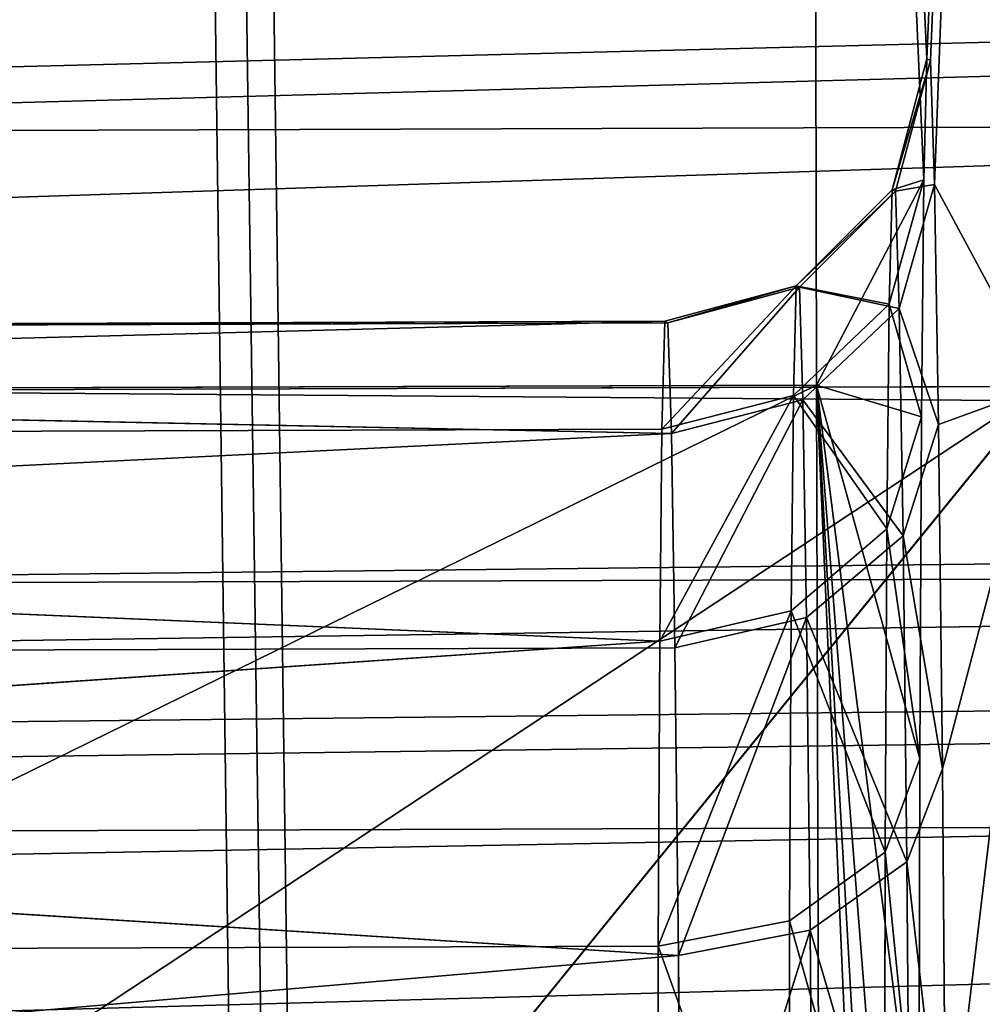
# Model space of a CAD drawing. Extents: x 0 to 230, y 0 to 588.
# Tile 208 of 383: x 117.86 to 118.96, y 212 to 213.13. Entities that reach past the tile are written whole.
import ezdxf

# ---------------------------------------------------------------- set-up
doc = ezdxf.new("R2010")
doc.units = 0
doc.header["$LTSCALE"] = 25.4
doc.layers.get('0').update_dxf_attribs({"color": 13, "linetype": 'CONTINUOUS'})

# ---------------------------------------------------------------- blocks, each defined once
blk = doc.blocks.new('VIPER-I-6512-6513_STL_3')
at = {"color": 250}
for p, q in [((-10.6788, 307.9464, 753.2454), (-8.5494, 150.2712, 503.9284)), ((-10.6788, 307.9464, 753.2454), (-8.5494, 150.2712, 503.9284)), ((-10.7161, 305.7591, 754.6284), (-8.5867, 148.0839, 505.3114)), ((-10.7161, 305.7591, 754.6284), (-8.5867, 148.0839, 505.3114)), ((-8.8991, 221.506, 653.6133), (-8.9051, 224.6596, 652.9694)), ((-8.8991, 221.506, 653.6133), (-8.9051, 224.6596, 652.9694)), ((-30.5379, 221.3482, 630.2403), (10.3301, 222.3745, 631.3436)), ((-30.5379, 221.3482, 630.2403), (10.3301, 222.3745, 631.3436)), ((-29.9886, 221.2799, 630.1967), (10.3301, 222.3745, 631.3436)), ((-29.9886, 221.2799, 630.1967), (10.3301, 222.3745, 631.3436)), ((10.3301, 222.3745, 631.3436), (-29.4859, 221.0807, 630.076)), ((10.3301, 222.3745, 631.3436), (-29.4859, 221.0807, 630.076)), ((-8.8128, 221.7286, 634.0484), (-8.7732, 221.8779, 634.065)), ((-8.8128, 221.7286, 634.0484), (-8.7732, 221.8779, 634.065)), ((-8.809, 221.7269, 633.455), (-8.7691, 221.876, 633.438)), ((-8.809, 221.7269, 633.455), (-8.7691, 221.876, 633.438)), ((-8.7768, 221.7401, 634.6767), (-8.7732, 221.8779, 634.065)), ((-8.7768, 221.7401, 634.6767), (-8.7732, 221.8779, 634.065)), ((-8.7732, 221.8779, 634.065), (-8.7691, 221.876, 633.438)), ((-8.7732, 221.8779, 634.065), (-8.7691, 221.876, 633.438)), ((-8.7691, 221.876, 633.438), (-8.7647, 221.7347, 632.8272)), ((-8.7691, 221.876, 633.438), (-8.7647, 221.7347, 632.8272)), ((-37.7035, 221.7064, 636.6526), (10.2952, 221.8612, 636.9647)), ((-37.7035, 221.7064, 636.6526), (10.2952, 221.8612, 636.9647)), ((-8.8162, 221.5983, 634.6273), (-8.7768, 221.7401, 634.6767)), ((-8.8162, 221.5983, 634.6273), (-8.7768, 221.7401, 634.6767)), ((-8.8048, 221.5932, 632.8769), (-8.7647, 221.7347, 632.8272)), ((-8.8048, 221.5932, 632.8769), (-8.7647, 221.7347, 632.8272)), ((-8.7796, 221.4697, 635.2424), (-8.7768, 221.7401, 634.6767)), ((-8.7796, 221.4697, 635.2424), (-8.7768, 221.7401, 634.6767)), ((-8.7647, 221.7347, 632.8272), (-8.7602, 221.461, 632.2631)), ((-8.7647, 221.7347, 632.8272), (-8.7602, 221.461, 632.2631)), ((-8.9222, 221.6191, 634.0357), (-8.8128, 221.7286, 634.0484)), ((-8.9222, 221.6191, 634.0357), (-8.8128, 221.7286, 634.0484)), ((-8.9185, 221.6175, 633.4669), (-8.809, 221.7269, 633.455)), ((-8.9185, 221.6175, 633.4669), (-8.809, 221.7269, 633.455)), ((-8.8162, 221.5983, 634.6273), (-8.8128, 221.7286, 634.0484)), ((-8.8162, 221.5983, 634.6273), (-8.8128, 221.7286, 634.0484)), ((-8.8128, 221.7286, 634.0484), (-8.809, 221.7269, 633.455)), ((-8.8128, 221.7286, 634.0484), (-8.809, 221.7269, 633.455)), ((-8.809, 221.7269, 633.455), (-8.8048, 221.5932, 632.8769)), ((-8.809, 221.7269, 633.455), (-8.8048, 221.5932, 632.8769)), ((-9.072, 221.5787, 634.0303), (-8.9222, 221.6191, 634.0357)), ((-9.072, 221.5787, 634.0303), (-8.9222, 221.6191, 634.0357)), ((-9.0684, 221.5771, 633.4706), (-8.9185, 221.6175, 633.4669)), ((-9.0684, 221.5771, 633.4706), (-8.9185, 221.6175, 633.4669)), ((-8.9254, 221.4942, 634.5906), (-8.9222, 221.6191, 634.0357)), ((-8.9254, 221.4942, 634.5906), (-8.9222, 221.6191, 634.0357)), ((-8.9222, 221.6191, 634.0357), (-8.9185, 221.6175, 633.4669)), ((-8.9222, 221.6191, 634.0357), (-8.9185, 221.6175, 633.4669)), ((-8.9185, 221.6175, 633.4669), (-8.9145, 221.4893, 632.9127)), ((-8.9185, 221.6175, 633.4669), (-8.9145, 221.4893, 632.9127)), ((-8.9254, 221.4942, 634.5906), (-8.8162, 221.5983, 634.6273)), ((-8.9254, 221.4942, 634.5906), (-8.8162, 221.5983, 634.6273)), ((-8.8188, 221.3423, 635.1627), (-8.8162, 221.5983, 634.6273)), ((-8.8188, 221.3423, 635.1627), (-8.8162, 221.5983, 634.6273)), ((-8.9145, 221.4893, 632.9127), (-8.8048, 221.5932, 632.8769)), ((-8.9145, 221.4893, 632.9127), (-8.8048, 221.5932, 632.8769)), ((-8.8048, 221.5932, 632.8769), (-8.8005, 221.3341, 632.343)), ((-8.8048, 221.5932, 632.8769), (-8.8005, 221.3341, 632.343)), ((-9.072, 221.5787, 634.0303), (-14.3751, 221.4386, 634.5421)), ((-9.072, 221.5787, 634.0303), (-14.3751, 221.4386, 634.5421)), ((-14.3683, 221.56, 633.4361), (-9.072, 221.5787, 634.0303)), ((-14.3683, 221.56, 633.4361), (-9.072, 221.5787, 634.0303)), ((-9.0684, 221.5771, 633.4706), (-14.3683, 221.56, 633.4361)), ((-9.0684, 221.5771, 633.4706), (-14.3683, 221.56, 633.4361)), ((-9.072, 221.5787, 634.0303), (-9.0752, 221.4557, 634.5765)), ((-9.072, 221.5787, 634.0303), (-9.0752, 221.4557, 634.5765)), ((-9.0684, 221.5771, 633.4706), (-9.072, 221.5787, 634.0303)), ((-9.0684, 221.5771, 633.4706), (-9.072, 221.5787, 634.0303)), ((-9.0644, 221.4509, 632.9252), (-9.0684, 221.5771, 633.4706)), ((-9.0644, 221.4509, 632.9252), (-9.0684, 221.5771, 633.4706)), ((-9.0644, 221.4509, 632.9252), (-14.3683, 221.56, 633.4361)), ((-9.0644, 221.4509, 632.9252), (-14.3683, 221.56, 633.4361)), ((-15.4989, 221.4847, 653.5704), (-8.8991, 221.506, 653.6133)), ((-15.4989, 221.4847, 653.5704), (-8.8991, 221.506, 653.6133)), ((-8.8896, 218.29, 653.7431), (-8.8991, 221.506, 653.6133)), ((-8.8896, 218.29, 653.7431), (-8.8991, 221.506, 653.6133)), ((10.3382, 221.5047, 630.5231), (-29.4859, 221.0807, 630.076)), ((10.3382, 221.5047, 630.5231), (-29.4859, 221.0807, 630.076)), ((10.3382, 221.5047, 630.5231), (-29.2586, 220.9354, 629.9968)), ((10.3382, 221.5047, 630.5231), (-29.2586, 220.9354, 629.9968)), ((-8.641, 221.5046, 613.9058), (-11.0938, 221.4967, 613.8898)), ((-8.641, 221.5046, 613.9058), (-11.0938, 221.4967, 613.8898)), ((-10.6617, 220.1699, 613.7762), (-8.641, 221.5046, 613.9058)), ((-10.6617, 220.1699, 613.7762), (-8.641, 221.5046, 613.9058)), ((-10.4905, 219.2312, 613.7485), (-8.641, 221.5046, 613.9058)), ((-10.4905, 219.2312, 613.7485), (-8.641, 221.5046, 613.9058)), ((-9.0752, 221.4557, 634.5765), (-8.9254, 221.4942, 634.5906)), ((-9.0752, 221.4557, 634.5765), (-8.9254, 221.4942, 634.5906)), ((-8.9279, 221.2489, 635.1038), (-8.9254, 221.4942, 634.5906)), ((-8.9279, 221.2489, 635.1038), (-8.9254, 221.4942, 634.5906)), ((-9.0644, 221.4509, 632.9252), (-8.9145, 221.4893, 632.9127)), ((-9.0644, 221.4509, 632.9252), (-8.9145, 221.4893, 632.9127)), ((-8.9145, 221.4893, 632.9127), (-8.9104, 221.241, 632.401)), ((-8.9145, 221.4893, 632.9127), (-8.9104, 221.241, 632.401)), ((-8.8188, 221.3423, 635.1627), (-8.7796, 221.4697, 635.2424)), ((-8.8188, 221.3423, 635.1627), (-8.7796, 221.4697, 635.2424)), ((-8.8005, 221.3341, 632.343), (-8.7602, 221.461, 632.2631)), ((-8.8005, 221.3341, 632.343), (-8.7602, 221.461, 632.2631)), ((-8.7815, 221.0802, 635.7338), (-8.7796, 221.4697, 635.2424)), ((-8.7815, 221.0802, 635.7338), (-8.7796, 221.4697, 635.2424)), ((-8.7602, 221.461, 632.2631), (-8.7557, 221.0687, 631.774)), ((-8.7602, 221.461, 632.2631), (-8.7557, 221.0687, 631.774)), ((-9.0752, 221.4557, 634.5765), (-14.3751, 221.4386, 634.5421)), ((-9.0752, 221.4557, 634.5765), (-14.3751, 221.4386, 634.5421)), ((-9.0644, 221.4509, 632.9252), (-14.3602, 221.1894, 632.387)), ((-9.0644, 221.4509, 632.9252), (-14.3602, 221.1894, 632.387)), ((-9.0752, 221.4557, 634.5765), (-9.0777, 221.2143, 635.0816)), ((-9.0752, 221.4557, 634.5765), (-9.0777, 221.2143, 635.0816)), ((-9.0604, 221.2065, 632.4215), (-9.0644, 221.4509, 632.9252)), ((-9.0604, 221.2065, 632.4215), (-9.0644, 221.4509, 632.9252)), ((-14.3751, 221.4386, 634.5421), (-9.0777, 221.2143, 635.0816)), ((-14.3751, 221.4386, 634.5421), (-9.0777, 221.2143, 635.0816)), ((-37.7044, 221.1911, 637.0378), (10.2944, 221.3459, 637.3499)), ((-37.7044, 221.1911, 637.0378), (10.2944, 221.3459, 637.3499)), ((10.2944, 221.3459, 637.3499), (-30.5821, 220.8916, 637.268)), ((10.2944, 221.3459, 637.3499), (-30.5821, 220.8916, 637.268)), ((-30.0343, 220.818, 637.3091), (10.2944, 221.3459, 637.3499)), ((-30.0343, 220.818, 637.3091), (10.2944, 221.3459, 637.3499)), ((-29.532, 220.6042, 637.4095), (10.2944, 221.3459, 637.3499)), ((-29.532, 220.6042, 637.4095), (10.2944, 221.3459, 637.3499)), ((-29.0969, 220.2631, 637.5375), (10.2944, 221.3459, 637.3499)), ((-29.0969, 220.2631, 637.5375), (10.2944, 221.3459, 637.3499)), ((-8.9279, 221.2489, 635.1038), (-8.8188, 221.3423, 635.1627)), ((-8.9279, 221.2489, 635.1038), (-8.8188, 221.3423, 635.1627)), ((-8.8207, 220.9737, 635.6277), (-8.8188, 221.3423, 635.1627)), ((-8.8207, 220.9737, 635.6277), (-8.8188, 221.3423, 635.1627)), ((-8.9104, 221.241, 632.401), (-8.8005, 221.3341, 632.343)), ((-8.9104, 221.241, 632.401), (-8.8005, 221.3341, 632.343)), ((-8.8005, 221.3341, 632.343), (-8.7963, 220.9628, 631.8801)), ((-8.8005, 221.3341, 632.343), (-8.7963, 220.9628, 631.8801)), ((-9.0777, 221.2143, 635.0816), (-8.9279, 221.2489, 635.1038)), ((-9.0777, 221.2143, 635.0816), (-8.9279, 221.2489, 635.1038)), ((-8.9297, 220.8955, 635.5496), (-8.9279, 221.2489, 635.1038)), ((-8.9297, 220.8955, 635.5496), (-8.9279, 221.2489, 635.1038)), ((-9.0604, 221.2065, 632.4215), (-8.9104, 221.241, 632.401)), ((-9.0604, 221.2065, 632.4215), (-8.9104, 221.241, 632.401)), ((-8.9104, 221.241, 632.401), (-8.9063, 220.885, 631.9573)), ((-8.9104, 221.241, 632.401), (-8.9063, 220.885, 631.9573)), ((-9.0777, 221.2143, 635.0816), (-14.3793, 220.8494, 635.4858)), ((-9.0777, 221.2143, 635.0816), (-14.3793, 220.8494, 635.4858)), ((-9.0777, 221.2143, 635.0816), (-9.0794, 220.8665, 635.5203)), ((-9.0777, 221.2143, 635.0816), (-9.0794, 220.8665, 635.5203)), ((-9.0604, 221.2065, 632.4215), (-14.3602, 221.1894, 632.387)), ((-9.0604, 221.2065, 632.4215), (-14.3602, 221.1894, 632.387)), ((-9.0564, 220.8562, 631.9849), (-9.0604, 221.2065, 632.4215)), ((-9.0564, 220.8562, 631.9849), (-9.0604, 221.2065, 632.4215)), ((-9.0564, 220.8562, 631.9849), (-14.3602, 221.1894, 632.387)), ((-9.0564, 220.8562, 631.9849), (-14.3602, 221.1894, 632.387)), ((-8.8207, 220.9737, 635.6277), (-8.7815, 221.0802, 635.7338)), ((-8.8207, 220.9737, 635.6277), (-8.7815, 221.0802, 635.7338)), ((-8.7825, 220.5912, 636.1261), (-8.7815, 221.0802, 635.7338)), ((-8.7825, 220.5912, 636.1261), (-8.7815, 221.0802, 635.7338)), ((-8.7963, 220.9628, 631.8801), (-8.7557, 221.0687, 631.774)), ((-8.7963, 220.9628, 631.8801), (-8.7557, 221.0687, 631.774)), ((-8.7557, 221.0687, 631.774), (-8.7516, 220.5773, 631.3846)), ((-8.7557, 221.0687, 631.774), (-8.7516, 220.5773, 631.3846)), ((10.3414, 221.0631, 630.2543), (-29.2586, 220.9354, 629.9968)), ((10.3414, 221.0631, 630.2543), (-29.2586, 220.9354, 629.9968)), ((-8.9297, 220.8955, 635.5496), (-8.8207, 220.9737, 635.6277)), ((-8.9297, 220.8955, 635.5496), (-8.8207, 220.9737, 635.6277)), ((-8.8216, 220.5108, 635.9991), (-8.8207, 220.9737, 635.6277)), ((-8.8216, 220.5108, 635.9991), (-8.8207, 220.9737, 635.6277)), ((-8.9063, 220.885, 631.9573), (-8.7963, 220.9628, 631.8801)), ((-8.9063, 220.885, 631.9573), (-8.7963, 220.9628, 631.8801)), ((-8.7963, 220.9628, 631.8801), (-8.7924, 220.4978, 631.5115)), ((-8.7963, 220.9628, 631.8801), (-8.7924, 220.4978, 631.5115)), ((-9.0794, 220.8665, 635.5203), (-8.9297, 220.8955, 635.5496)), ((-9.0794, 220.8665, 635.5203), (-8.9297, 220.8955, 635.5496)), ((-8.9306, 220.4518, 635.9055), (-8.9297, 220.8955, 635.5496)), ((-8.9306, 220.4518, 635.9055), (-8.9297, 220.8955, 635.5496)), ((-9.0564, 220.8562, 631.9849), (-8.9063, 220.885, 631.9573)), ((-9.0564, 220.8562, 631.9849), (-8.9063, 220.885, 631.9573)), ((-8.9063, 220.885, 631.9573), (-8.9026, 220.4393, 631.6039)), ((-8.9063, 220.885, 631.9573), (-8.9026, 220.4393, 631.6039)), ((-9.0794, 220.8665, 635.5203), (-14.3793, 220.8494, 635.4858)), ((-9.0794, 220.8665, 635.5203), (-14.3793, 220.8494, 635.4858)), ((-9.0794, 220.8665, 635.5203), (-9.0803, 220.4298, 635.8706)), ((-9.0794, 220.8665, 635.5203), (-9.0803, 220.4298, 635.8706)), ((-14.3526, 220.4004, 631.6027), (-9.0564, 220.8562, 631.9849)), ((-14.3526, 220.4004, 631.6027), (-9.0564, 220.8562, 631.9849)), ((-9.0527, 220.4175, 631.6371), (-9.0564, 220.8562, 631.9849)), ((-9.0527, 220.4175, 631.6371), (-9.0564, 220.8562, 631.9849))]:
    blk.add_line(p, q, dxfattribs=at)
at = {"color": 7}
mesh = blk.add_polyface(dxfattribs=at)
corners = [(-9.811, 152.1763, 502.7127), (-10.6788, 307.9464, 753.2454), (-8.5494, 150.2712, 503.9284), (-11.9404, 309.8515, 752.0298)]
mesh.append_faces([[corners[k] for k in face] for face in [(0, 1, 2), (1, 0, 3)]], dxfattribs={"vtx0": -1, "color": 7})
mesh = blk.add_polyface(dxfattribs=at)
corners = [(-11.7319, 307.7176, 753.3811), (-10.59, 151.5336, 503.1125), (-9.6025, 150.0424, 504.0641), (-12.7194, 309.2088, 752.4296)]
mesh.append_faces([[corners[k] for k in face] for face in [(0, 1, 2), (1, 0, 3)]], dxfattribs={"vtx0": -1, "color": 7})
mesh = blk.add_polyface(dxfattribs=at)
corners = [(-8.5494, 150.2712, 503.9284), (-10.7161, 305.7591, 754.6284), (-8.5867, 148.0839, 505.3114), (-10.6788, 307.9464, 753.2454)]
mesh.append_faces([[corners[k] for k in face] for face in [(0, 1, 2), (1, 0, 3)]], dxfattribs={"vtx0": -1, "color": 7})
mesh = blk.add_polyface(dxfattribs=at)
corners = [(-11.7611, 306.0054, 754.4637), (-9.6025, 150.0424, 504.0641), (-9.6317, 148.3302, 505.1467), (-11.7319, 307.7176, 753.3811)]
mesh.append_faces([[corners[k] for k in face] for face in [(0, 1, 2), (1, 0, 3)]], dxfattribs={"vtx0": -1, "color": 7})
mesh = blk.add_polyface(dxfattribs=at)
corners = [(-12.7992, 304.531, 755.3873), (-9.6317, 148.3302, 505.1467), (-10.6698, 146.8558, 506.0703), (-11.7611, 306.0054, 754.4637)]
mesh.append_faces([[corners[k] for k in face] for face in [(0, 1, 2), (1, 0, 3)]], dxfattribs={"vtx0": -1, "color": 7})
mesh = blk.add_polyface(dxfattribs=at)
corners = [(-8.5867, 148.0839, 505.3114), (-12.0423, 303.8755, 755.8083), (-9.9129, 146.2003, 506.4913), (-10.7161, 305.7591, 754.6284)]
mesh.append_faces([[corners[k] for k in face] for face in [(0, 1, 2), (1, 0, 3)]], dxfattribs={"vtx0": -1, "color": 7})
mesh = blk.add_polyface(dxfattribs=at)
corners = [(-8.6685, 199.6757, 628.9745), (-8.7084, 199.1596, 635.3701), (-8.6875, 199.1595, 632.1515), (-8.7307, 199.676, 638.547), (-8.652, 200.6948, 625.9216), (-8.7539, 200.6954, 641.5999), (-8.6383, 202.1905, 623.0715), (-8.7772, 202.1912, 644.4497), (-8.6278, 204.124, 620.4984), (-8.8002, 204.1249, 647.0227), (-8.6208, 206.4452, 618.2686), (-8.8222, 206.4463, 649.2522), (-8.6174, 209.094, 616.4401), (-8.8426, 209.0952, 651.0804), (-8.6178, 212.0019, 615.0602), (-8.861, 212.0032, 652.46), (-8.622, 215.0934, 614.1646), (-8.8767, 215.0948, 653.3553), (-8.7513, 216.3113, 633.4543), (-8.6297, 218.2886, 613.7764), (-8.7478, 216.449, 632.8427), (-8.745, 216.7194, 632.277), (-8.743, 217.1089, 631.7856), (-8.742, 217.598, 631.3933), (-8.7421, 218.1621, 631.1196), (-8.7431, 218.773, 630.9783), (-8.641, 221.5046, 613.9058), (-8.7451, 219.4, 630.9764), (-8.748, 220.0117, 631.1142), (-8.7516, 220.5773, 631.3846), (-8.7557, 221.0687, 631.774), (-8.7602, 221.461, 632.2631), (-8.7647, 221.7347, 632.8272), (-8.6553, 224.6582, 614.5494), (-8.7691, 221.876, 633.438), (-8.7732, 221.8779, 634.065), (-8.7554, 216.3131, 634.0814), (-8.8896, 218.29, 653.7431), (-8.7598, 216.4544, 634.6922), (-8.7644, 216.7281, 635.2563), (-8.7688, 217.1205, 635.7454), (-8.7729, 217.6118, 636.1348), (-8.7765, 218.1775, 636.4052), (-8.7794, 218.7892, 636.543), (-8.8991, 221.506, 653.6133), (-8.7814, 219.4162, 636.5411), (-8.7824, 220.0271, 636.3998), (-8.7825, 220.5912, 636.1261), (-8.7815, 221.0802, 635.7338), (-8.7796, 221.4697, 635.2424), (-8.7768, 221.7401, 634.6767), (-8.9051, 224.6596, 652.9694), (-8.6724, 227.6678, 615.6906), (-8.9074, 227.669, 651.8278), (-8.6919, 230.4552, 617.2997), (-8.9059, 230.4564, 650.2184), (-8.7132, 232.9485, 619.3352), (-8.9007, 232.9495, 648.1827), (-8.7357, 235.0829, 621.7442), (-8.8919, 235.0838, 645.7734), (-8.7473, 235.9979, 623.0696), (-8.8798, 236.8039, 643.053), (-8.7589, 236.8033, 624.4644), (-8.7823, 238.065, 627.4254), (-8.8646, 238.0654, 640.0919), (-8.8051, 238.8354, 630.5504), (-8.8468, 238.8356, 636.9667), (-8.8268, 239.0945, 633.7586)]
mesh.append_faces([[corners[k] for k in face] for face in [(0, 1, 2), (66, 65, 67)]], dxfattribs={"vtx0": -1, "color": 7})
mesh.append_faces([[corners[k] for k in face] for face in [(1, 0, 3), (3, 4, 5), (5, 6, 7), (7, 8, 9), (9, 10, 11), (11, 12, 13), (13, 14, 15), (15, 16, 17), (18, 19, 20), (20, 19, 21), (21, 19, 22), (22, 19, 23), (23, 19, 24), (24, 19, 25), (25, 26, 27), (27, 26, 28), (28, 26, 29), (29, 26, 30), (30, 26, 31), (31, 26, 32), (32, 33, 34), (34, 33, 35), (17, 36, 37), (36, 17, 18), (37, 43, 44), (44, 50, 51), (51, 52, 53), (53, 54, 55), (55, 56, 57), (57, 58, 59), (59, 60, 61), (61, 63, 64), (64, 65, 66)]], dxfattribs={"vtx0": -1, "vtx1": -1, "color": 7})
mesh.append_faces([[corners[k] for k in face] for face in [(17, 16, 18), (51, 35, 33)]], dxfattribs={"vtx0": -1, "vtx1": -1, "vtx2": -1, "color": 7})
mesh.append_faces([[corners[k] for k in face] for face in [(3, 0, 4), (5, 4, 6), (7, 6, 8), (9, 8, 10), (11, 10, 12), (13, 12, 14), (15, 14, 16), (18, 16, 19), (25, 19, 26), (32, 26, 33), (37, 36, 38), (37, 38, 39), (37, 39, 40), (37, 40, 41), (37, 41, 42), (37, 42, 43), (44, 43, 45), (44, 45, 46), (44, 46, 47), (44, 47, 48), (44, 48, 49), (44, 49, 50), (51, 50, 35), (51, 33, 52), (53, 52, 54), (55, 54, 56), (57, 56, 58), (59, 58, 60), (61, 60, 62), (61, 62, 63), (64, 63, 65)]], dxfattribs={"vtx0": -1, "vtx2": -1, "color": 7})
mesh = blk.add_polyface(dxfattribs=at)
corners = [(-15.4989, 221.4847, 653.5704), (-8.9051, 224.6596, 652.9694), (-15.5049, 224.6383, 652.9265), (-8.8991, 221.506, 653.6133)]
mesh.append_faces([[corners[k] for k in face] for face in [(0, 1, 2), (1, 0, 3)]], dxfattribs={"vtx0": -1, "color": 7})
mesh = blk.add_polyface(dxfattribs=at)
corners = [(-8.6553, 224.6582, 614.5494), (-11.0938, 221.4967, 613.8898), (-11.3285, 222.0165, 613.9585)]
mesh.append_faces([[corners[k] for k in face] for face in [(0, 1, 2)]], dxfattribs={"color": 7})
mesh = blk.add_polyface(dxfattribs=at)
corners = [(-8.641, 221.5046, 613.9058), (-11.0938, 221.4967, 613.8898), (-8.6553, 224.6582, 614.5494)]
mesh.append_faces([[corners[k] for k in face] for face in [(0, 1, 2)]], dxfattribs={"color": 7})
mesh = blk.add_polyface(dxfattribs=at)
corners = [(-37.7035, 221.7064, 636.6526), (10.2982, 222.5664, 636.1595), (-37.7006, 222.4116, 635.8475), (10.2952, 221.8612, 636.9647)]
mesh.append_faces([[corners[k] for k in face] for face in [(0, 1, 2), (1, 0, 3)]], dxfattribs={"vtx0": -1, "color": 7})
mesh = blk.add_polyface(dxfattribs=at)
corners = [(10.3301, 222.3745, 631.3436), (-30.5379, 221.3482, 630.2403), (-37.6686, 222.2197, 631.0316)]
mesh.append_faces([[corners[k] for k in face] for face in [(0, 1, 2)]], dxfattribs={"color": 7})
mesh = blk.add_polyface(dxfattribs=at)
corners = [(10.3301, 222.3745, 631.3436), (-29.9886, 221.2799, 630.1967), (-30.5379, 221.3482, 630.2403)]
mesh.append_faces([[corners[k] for k in face] for face in [(0, 1, 2)]], dxfattribs={"color": 7})
mesh = blk.add_polyface(dxfattribs=at)
corners = [(10.3301, 222.3745, 631.3436), (-29.4859, 221.0807, 630.076), (-29.9886, 221.2799, 630.1967)]
mesh.append_faces([[corners[k] for k in face] for face in [(0, 1, 2)]], dxfattribs={"color": 7})
mesh = blk.add_polyface(dxfattribs=at)
corners = [(10.3382, 221.5047, 630.5231), (-29.4859, 221.0807, 630.076), (10.3301, 222.3745, 631.3436)]
mesh.append_faces([[corners[k] for k in face] for face in [(0, 1, 2)]], dxfattribs={"color": 7})
mesh = blk.add_polyface(dxfattribs=at)
corners = [(-8.8128, 221.7286, 634.0484), (-8.7768, 221.7401, 634.6767), (-8.8162, 221.5983, 634.6273), (-8.7732, 221.8779, 634.065)]
mesh.append_faces([[corners[k] for k in face] for face in [(0, 1, 2), (1, 0, 3)]], dxfattribs={"vtx0": -1, "color": 7})
mesh = blk.add_polyface(dxfattribs=at)
corners = [(-8.7691, 221.876, 633.438), (-8.8128, 221.7286, 634.0484), (-8.809, 221.7269, 633.455), (-8.7732, 221.8779, 634.065)]
mesh.append_faces([[corners[k] for k in face] for face in [(0, 1, 2), (1, 0, 3)]], dxfattribs={"vtx0": -1, "color": 7})
mesh = blk.add_polyface(dxfattribs=at)
corners = [(-8.7647, 221.7347, 632.8272), (-8.809, 221.7269, 633.455), (-8.8048, 221.5932, 632.8769), (-8.7691, 221.876, 633.438)]
mesh.append_faces([[corners[k] for k in face] for face in [(0, 1, 2), (1, 0, 3)]], dxfattribs={"vtx0": -1, "color": 7})
mesh = blk.add_polyface(dxfattribs=at)
corners = [(10.2944, 221.3459, 637.3499), (-37.7035, 221.7064, 636.6526), (-37.7044, 221.1911, 637.0378), (10.2952, 221.8612, 636.9647)]
mesh.append_faces([[corners[k] for k in face] for face in [(0, 1, 2), (1, 0, 3)]], dxfattribs={"vtx0": -1, "color": 7})
mesh = blk.add_polyface(dxfattribs=at)
corners = [(-8.8162, 221.5983, 634.6273), (-8.7796, 221.4697, 635.2424), (-8.8188, 221.3423, 635.1627), (-8.7768, 221.7401, 634.6767)]
mesh.append_faces([[corners[k] for k in face] for face in [(0, 1, 2), (1, 0, 3)]], dxfattribs={"vtx0": -1, "color": 7})
mesh = blk.add_polyface(dxfattribs=at)
corners = [(-8.7602, 221.461, 632.2631), (-8.8048, 221.5932, 632.8769), (-8.8005, 221.3341, 632.343), (-8.7647, 221.7347, 632.8272)]
mesh.append_faces([[corners[k] for k in face] for face in [(0, 1, 2), (1, 0, 3)]], dxfattribs={"vtx0": -1, "color": 7})
mesh = blk.add_polyface(dxfattribs=at)
corners = [(-8.9222, 221.6191, 634.0357), (-8.8162, 221.5983, 634.6273), (-8.9254, 221.4942, 634.5906), (-8.8128, 221.7286, 634.0484)]
mesh.append_faces([[corners[k] for k in face] for face in [(0, 1, 2), (1, 0, 3)]], dxfattribs={"vtx0": -1, "color": 7})
mesh = blk.add_polyface(dxfattribs=at)
corners = [(-8.809, 221.7269, 633.455), (-8.9222, 221.6191, 634.0357), (-8.9185, 221.6175, 633.4669), (-8.8128, 221.7286, 634.0484)]
mesh.append_faces([[corners[k] for k in face] for face in [(0, 1, 2), (1, 0, 3)]], dxfattribs={"vtx0": -1, "color": 7})
mesh = blk.add_polyface(dxfattribs=at)
corners = [(-8.8048, 221.5932, 632.8769), (-8.9185, 221.6175, 633.4669), (-8.9145, 221.4893, 632.9127), (-8.809, 221.7269, 633.455)]
mesh.append_faces([[corners[k] for k in face] for face in [(0, 1, 2), (1, 0, 3)]], dxfattribs={"vtx0": -1, "color": 7})
mesh = blk.add_polyface(dxfattribs=at)
corners = [(-8.9222, 221.6191, 634.0357), (-9.0752, 221.4557, 634.5765), (-9.072, 221.5787, 634.0303), (-8.9254, 221.4942, 634.5906)]
mesh.append_faces([[corners[k] for k in face] for face in [(0, 1, 2), (1, 0, 3)]], dxfattribs={"vtx0": -1, "color": 7})
mesh = blk.add_polyface(dxfattribs=at)
corners = [(-8.9222, 221.6191, 634.0357), (-9.0684, 221.5771, 633.4706), (-8.9185, 221.6175, 633.4669), (-9.072, 221.5787, 634.0303)]
mesh.append_faces([[corners[k] for k in face] for face in [(0, 1, 2), (1, 0, 3)]], dxfattribs={"vtx0": -1, "color": 7})
mesh = blk.add_polyface(dxfattribs=at)
corners = [(-8.9185, 221.6175, 633.4669), (-9.0644, 221.4509, 632.9252), (-8.9145, 221.4893, 632.9127), (-9.0684, 221.5771, 633.4706)]
mesh.append_faces([[corners[k] for k in face] for face in [(0, 1, 2), (1, 0, 3)]], dxfattribs={"vtx0": -1, "color": 7})
mesh = blk.add_polyface(dxfattribs=at)
corners = [(-8.9254, 221.4942, 634.5906), (-8.8188, 221.3423, 635.1627), (-8.9279, 221.2489, 635.1038), (-8.8162, 221.5983, 634.6273)]
mesh.append_faces([[corners[k] for k in face] for face in [(0, 1, 2), (1, 0, 3)]], dxfattribs={"vtx0": -1, "color": 7})
mesh = blk.add_polyface(dxfattribs=at)
corners = [(-8.8005, 221.3341, 632.343), (-8.9145, 221.4893, 632.9127), (-8.9104, 221.241, 632.401), (-8.8048, 221.5932, 632.8769)]
mesh.append_faces([[corners[k] for k in face] for face in [(0, 1, 2), (1, 0, 3)]], dxfattribs={"vtx0": -1, "color": 7})
mesh = blk.add_polyface(dxfattribs=at)
corners = [(-14.3751, 221.4386, 634.5421), (-14.3683, 221.56, 633.4361), (-9.072, 221.5787, 634.0303)]
mesh.append_faces([[corners[k] for k in face] for face in [(0, 1, 2)]], dxfattribs={"color": 7})
mesh = blk.add_polyface(dxfattribs=at)
corners = [(-9.0752, 221.4557, 634.5765), (-14.3751, 221.4386, 634.5421), (-9.072, 221.5787, 634.0303)]
mesh.append_faces([[corners[k] for k in face] for face in [(0, 1, 2)]], dxfattribs={"color": 7})
mesh = blk.add_polyface(dxfattribs=at)
corners = [(-9.072, 221.5787, 634.0303), (-14.3683, 221.56, 633.4361), (-9.0684, 221.5771, 633.4706)]
mesh.append_faces([[corners[k] for k in face] for face in [(0, 1, 2)]], dxfattribs={"color": 7})
mesh = blk.add_polyface(dxfattribs=at)
corners = [(-9.0684, 221.5771, 633.4706), (-14.3683, 221.56, 633.4361), (-9.0644, 221.4509, 632.9252)]
mesh.append_faces([[corners[k] for k in face] for face in [(0, 1, 2)]], dxfattribs={"color": 7})
mesh = blk.add_polyface(dxfattribs=at)
corners = [(-14.3683, 221.56, 633.4361), (-14.3602, 221.1894, 632.387), (-9.0644, 221.4509, 632.9252)]
mesh.append_faces([[corners[k] for k in face] for face in [(0, 1, 2)]], dxfattribs={"color": 7})
mesh = blk.add_polyface(dxfattribs=at)
corners = [(-15.4894, 218.2687, 653.7002), (-8.8991, 221.506, 653.6133), (-15.4989, 221.4847, 653.5704), (-8.8896, 218.29, 653.7431)]
mesh.append_faces([[corners[k] for k in face] for face in [(0, 1, 2), (1, 0, 3)]], dxfattribs={"vtx0": -1, "color": 7})
mesh = blk.add_polyface(dxfattribs=at)
corners = [(10.3382, 221.5047, 630.5231), (-29.2586, 220.9354, 629.9968), (-29.4859, 221.0807, 630.076)]
mesh.append_faces([[corners[k] for k in face] for face in [(0, 1, 2)]], dxfattribs={"color": 7})
mesh = blk.add_polyface(dxfattribs=at)
corners = [(10.3414, 221.0631, 630.2543), (-29.2586, 220.9354, 629.9968), (10.3382, 221.5047, 630.5231)]
mesh.append_faces([[corners[k] for k in face] for face in [(0, 1, 2)]], dxfattribs={"color": 7})
mesh = blk.add_polyface(dxfattribs=at)
corners = [(-8.641, 221.5046, 613.9058), (-10.6617, 220.1699, 613.7762), (-11.0938, 221.4967, 613.8898)]
mesh.append_faces([[corners[k] for k in face] for face in [(0, 1, 2)]], dxfattribs={"color": 7})
mesh = blk.add_polyface(dxfattribs=at)
corners = [(-8.641, 221.5046, 613.9058), (-10.4905, 219.2312, 613.7485), (-10.6617, 220.1699, 613.7762)]
mesh.append_faces([[corners[k] for k in face] for face in [(0, 1, 2)]], dxfattribs={"color": 7})
mesh = blk.add_polyface(dxfattribs=at)
corners = [(-8.6297, 218.2886, 613.7764), (-10.4905, 219.2312, 613.7485), (-8.641, 221.5046, 613.9058)]
mesh.append_faces([[corners[k] for k in face] for face in [(0, 1, 2)]], dxfattribs={"color": 7})
mesh = blk.add_polyface(dxfattribs=at)
corners = [(-8.9254, 221.4942, 634.5906), (-9.0777, 221.2143, 635.0816), (-9.0752, 221.4557, 634.5765), (-8.9279, 221.2489, 635.1038)]
mesh.append_faces([[corners[k] for k in face] for face in [(0, 1, 2), (1, 0, 3)]], dxfattribs={"vtx0": -1, "color": 7})
mesh = blk.add_polyface(dxfattribs=at)
corners = [(-8.9145, 221.4893, 632.9127), (-9.0604, 221.2065, 632.4215), (-8.9104, 221.241, 632.401), (-9.0644, 221.4509, 632.9252)]
mesh.append_faces([[corners[k] for k in face] for face in [(0, 1, 2), (1, 0, 3)]], dxfattribs={"vtx0": -1, "color": 7})
mesh = blk.add_polyface(dxfattribs=at)
corners = [(-8.8188, 221.3423, 635.1627), (-8.7815, 221.0802, 635.7338), (-8.8207, 220.9737, 635.6277), (-8.7796, 221.4697, 635.2424)]
mesh.append_faces([[corners[k] for k in face] for face in [(0, 1, 2), (1, 0, 3)]], dxfattribs={"vtx0": -1, "color": 7})
mesh = blk.add_polyface(dxfattribs=at)
corners = [(-8.7557, 221.0687, 631.774), (-8.8005, 221.3341, 632.343), (-8.7963, 220.9628, 631.8801), (-8.7602, 221.461, 632.2631)]
mesh.append_faces([[corners[k] for k in face] for face in [(0, 1, 2), (1, 0, 3)]], dxfattribs={"vtx0": -1, "color": 7})
mesh = blk.add_polyface(dxfattribs=at)
corners = [(-9.0777, 221.2143, 635.0816), (-14.3751, 221.4386, 634.5421), (-9.0752, 221.4557, 634.5765)]
mesh.append_faces([[corners[k] for k in face] for face in [(0, 1, 2)]], dxfattribs={"color": 7})
mesh = blk.add_polyface(dxfattribs=at)
corners = [(-9.0644, 221.4509, 632.9252), (-14.3602, 221.1894, 632.387), (-9.0604, 221.2065, 632.4215)]
mesh.append_faces([[corners[k] for k in face] for face in [(0, 1, 2)]], dxfattribs={"color": 7})
mesh = blk.add_polyface(dxfattribs=at)
corners = [(-14.3793, 220.8494, 635.4858), (-14.3751, 221.4386, 634.5421), (-9.0777, 221.2143, 635.0816)]
mesh.append_faces([[corners[k] for k in face] for face in [(0, 1, 2)]], dxfattribs={"color": 7})
mesh = blk.add_polyface(dxfattribs=at)
corners = [(10.2944, 221.3459, 637.3499), (-37.7044, 221.1911, 637.0378), (-30.5821, 220.8916, 637.268)]
mesh.append_faces([[corners[k] for k in face] for face in [(0, 1, 2)]], dxfattribs={"color": 7})
mesh = blk.add_polyface(dxfattribs=at)
corners = [(10.2944, 221.3459, 637.3499), (-30.5821, 220.8916, 637.268), (-30.0343, 220.818, 637.3091)]
mesh.append_faces([[corners[k] for k in face] for face in [(0, 1, 2)]], dxfattribs={"color": 7})
mesh = blk.add_polyface(dxfattribs=at)
corners = [(10.2944, 221.3459, 637.3499), (-30.0343, 220.818, 637.3091), (-29.532, 220.6042, 637.4095)]
mesh.append_faces([[corners[k] for k in face] for face in [(0, 1, 2)]], dxfattribs={"color": 7})
mesh = blk.add_polyface(dxfattribs=at)
corners = [(10.2944, 221.3459, 637.3499), (-29.532, 220.6042, 637.4095), (-29.0969, 220.2631, 637.5375)]
mesh.append_faces([[corners[k] for k in face] for face in [(0, 1, 2)]], dxfattribs={"color": 7})
mesh = blk.add_polyface(dxfattribs=at)
corners = [(10.2944, 221.3459, 637.3499), (-29.0969, 220.2631, 637.5375), (-28.7633, 219.8224, 637.6525)]
mesh.append_faces([[corners[k] for k in face] for face in [(0, 1, 2)]], dxfattribs={"color": 7})
mesh = blk.add_polyface(dxfattribs=at)
corners = [(10.2944, 221.3459, 637.3499), (-28.7633, 219.8224, 637.6525), (10.2943, 221.2593, 637.4031)]
mesh.append_faces([[corners[k] for k in face] for face in [(0, 1, 2)]], dxfattribs={"color": 7})
mesh = blk.add_polyface(dxfattribs=at)
corners = [(-8.9279, 221.2489, 635.1038), (-8.8207, 220.9737, 635.6277), (-8.9297, 220.8955, 635.5496), (-8.8188, 221.3423, 635.1627)]
mesh.append_faces([[corners[k] for k in face] for face in [(0, 1, 2), (1, 0, 3)]], dxfattribs={"vtx0": -1, "color": 7})
mesh = blk.add_polyface(dxfattribs=at)
corners = [(-8.7963, 220.9628, 631.8801), (-8.9104, 221.241, 632.401), (-8.9063, 220.885, 631.9573), (-8.8005, 221.3341, 632.343)]
mesh.append_faces([[corners[k] for k in face] for face in [(0, 1, 2), (1, 0, 3)]], dxfattribs={"vtx0": -1, "color": 7})
mesh = blk.add_polyface(dxfattribs=at)
corners = [(10.2944, 220.5882, 637.7255), (10.2943, 221.2593, 637.4031), (-28.7633, 219.8224, 637.6525)]
mesh.append_faces([[corners[k] for k in face] for face in [(0, 1, 2)]], dxfattribs={"color": 7})
mesh = blk.add_polyface(dxfattribs=at)
corners = [(-8.9279, 221.2489, 635.1038), (-9.0794, 220.8665, 635.5203), (-9.0777, 221.2143, 635.0816), (-8.9297, 220.8955, 635.5496)]
mesh.append_faces([[corners[k] for k in face] for face in [(0, 1, 2), (1, 0, 3)]], dxfattribs={"vtx0": -1, "color": 7})
mesh = blk.add_polyface(dxfattribs=at)
corners = [(-8.9104, 221.241, 632.401), (-9.0564, 220.8562, 631.9849), (-8.9063, 220.885, 631.9573), (-9.0604, 221.2065, 632.4215)]
mesh.append_faces([[corners[k] for k in face] for face in [(0, 1, 2), (1, 0, 3)]], dxfattribs={"vtx0": -1, "color": 7})
mesh = blk.add_polyface(dxfattribs=at)
corners = [(-9.0794, 220.8665, 635.5203), (-14.3793, 220.8494, 635.4858), (-9.0777, 221.2143, 635.0816)]
mesh.append_faces([[corners[k] for k in face] for face in [(0, 1, 2)]], dxfattribs={"color": 7})
mesh = blk.add_polyface(dxfattribs=at)
corners = [(-9.0604, 221.2065, 632.4215), (-14.3602, 221.1894, 632.387), (-9.0564, 220.8562, 631.9849)]
mesh.append_faces([[corners[k] for k in face] for face in [(0, 1, 2)]], dxfattribs={"color": 7})
mesh = blk.add_polyface(dxfattribs=at)
corners = [(-9.0564, 220.8562, 631.9849), (-14.3602, 221.1894, 632.387), (-14.3526, 220.4004, 631.6027)]
mesh.append_faces([[corners[k] for k in face] for face in [(0, 1, 2)]], dxfattribs={"color": 7})
mesh = blk.add_polyface(dxfattribs=at)
corners = [(-8.8207, 220.9737, 635.6277), (-8.7825, 220.5912, 636.1261), (-8.8216, 220.5108, 635.9991), (-8.7815, 221.0802, 635.7338)]
mesh.append_faces([[corners[k] for k in face] for face in [(0, 1, 2), (1, 0, 3)]], dxfattribs={"vtx0": -1, "color": 7})
mesh = blk.add_polyface(dxfattribs=at)
corners = [(-8.7516, 220.5773, 631.3846), (-8.7963, 220.9628, 631.8801), (-8.7924, 220.4978, 631.5115), (-8.7557, 221.0687, 631.774)]
mesh.append_faces([[corners[k] for k in face] for face in [(0, 1, 2), (1, 0, 3)]], dxfattribs={"vtx0": -1, "color": 7})
mesh = blk.add_polyface(dxfattribs=at)
corners = [(10.3414, 221.0631, 630.2543), (-28.7127, 220.3349, 629.743), (-29.2586, 220.9354, 629.9968)]
mesh.append_faces([[corners[k] for k in face] for face in [(0, 1, 2)]], dxfattribs={"color": 7})
mesh = blk.add_polyface(dxfattribs=at)
corners = [(10.3414, 221.0631, 630.2543), (-28.5013, 219.8401, 629.6119), (-28.7127, 220.3349, 629.743)]
mesh.append_faces([[corners[k] for k in face] for face in [(0, 1, 2)]], dxfattribs={"color": 7})
mesh = blk.add_polyface(dxfattribs=at)
corners = [(10.3466, 220.1561, 629.9077), (-28.5013, 219.8401, 629.6119), (10.3414, 221.0631, 630.2543)]
mesh.append_faces([[corners[k] for k in face] for face in [(0, 1, 2)]], dxfattribs={"color": 7})
mesh = blk.add_polyface(dxfattribs=at)
corners = [(-8.9297, 220.8955, 635.5496), (-8.8216, 220.5108, 635.9991), (-8.9306, 220.4518, 635.9055), (-8.8207, 220.9737, 635.6277)]
mesh.append_faces([[corners[k] for k in face] for face in [(0, 1, 2), (1, 0, 3)]], dxfattribs={"vtx0": -1, "color": 7})
mesh = blk.add_polyface(dxfattribs=at)
corners = [(-8.7924, 220.4978, 631.5115), (-8.9063, 220.885, 631.9573), (-8.9026, 220.4393, 631.6039), (-8.7963, 220.9628, 631.8801)]
mesh.append_faces([[corners[k] for k in face] for face in [(0, 1, 2), (1, 0, 3)]], dxfattribs={"vtx0": -1, "color": 7})
mesh = blk.add_polyface(dxfattribs=at)
corners = [(-9.0794, 220.8665, 635.5203), (-8.9306, 220.4518, 635.9055), (-9.0803, 220.4298, 635.8706), (-8.9297, 220.8955, 635.5496)]
mesh.append_faces([[corners[k] for k in face] for face in [(0, 1, 2), (1, 0, 3)]], dxfattribs={"vtx0": -1, "color": 7})
mesh = blk.add_polyface(dxfattribs=at)
corners = [(-9.0527, 220.4175, 631.6371), (-8.9063, 220.885, 631.9573), (-9.0564, 220.8562, 631.9849), (-8.9026, 220.4393, 631.6039)]
mesh.append_faces([[corners[k] for k in face] for face in [(0, 1, 2), (1, 0, 3)]], dxfattribs={"vtx0": -1, "color": 7})
mesh = blk.add_polyface(dxfattribs=at)
corners = [(-9.0794, 220.8665, 635.5203), (-9.0803, 220.4298, 635.8706), (-14.3793, 220.8494, 635.4858)]
mesh.append_faces([[corners[k] for k in face] for face in [(0, 1, 2)]], dxfattribs={"color": 7})
mesh = blk.add_polyface(dxfattribs=at)
corners = [(-9.0527, 220.4175, 631.6371), (-9.0564, 220.8562, 631.9849), (-14.3526, 220.4004, 631.6027)]
mesh.append_faces([[corners[k] for k in face] for face in [(0, 1, 2)]], dxfattribs={"color": 7})
mesh = blk.add_polyface(dxfattribs=at)
corners = [(-9.0803, 220.4298, 635.8706), (-14.3801, 219.9091, 636.0805), (-14.3793, 220.8494, 635.4858)]
mesh.append_faces([[corners[k] for k in face] for face in [(0, 1, 2)]], dxfattribs={"color": 7})
blk = doc.blocks.new('GRUPUJ_1')
at = {"color": 0}
blk.add_blockref('VIPER-I-6512-6513_STL_3', (127.6715, -8.7968, -2.1073), dxfattribs=at)

msp = doc.modelspace()

# ---------------------------------------------------------------- block references
at = {"color": 0}
msp.add_blockref('GRUPUJ_1', (0, 0), dxfattribs=at)

doc.saveas('drawing.dxf')
